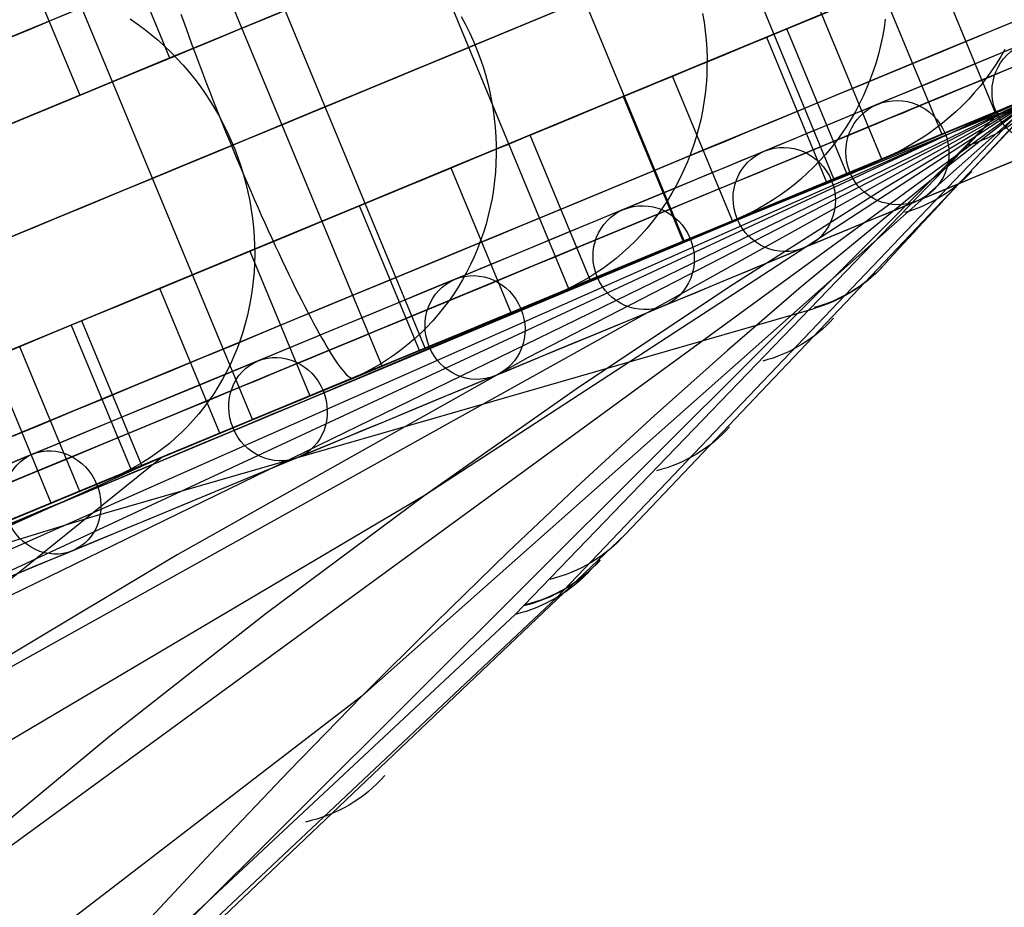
# Model space of a CAD drawing. Extents: x -3378 to 3007, y -425 to 173.
# Tile 329 of 396: x 2163 to 2219, y -49 to 2. Entities that reach past the tile are written whole.
import ezdxf

# ---------------------------------------------------------------- set-up
doc = ezdxf.new("R2010")
doc.units = 0
doc.layers.add('PREDEFINITO', color=7, linetype='CONTINUOUS')

msp = doc.modelspace()

# ---------------------------------------------------------------- linework, layer by layer
at = {"layer": 'PREDEFINITO'}
for p, q in [((2212.094, -5.92, 2295), (2200.614, 21.797, 2295)), ((2212.094, -5.92, 1380.834), (2200.614, 21.797, 1380.834)), ((2212.094, -5.92, 1820.001), (2200.614, 21.797, 1820.001)), ((2212.094, -5.92, 2057.502), (2200.614, 21.797, 2057.502)), ((2212.094, -5.92, 1582.499), (2200.614, 21.797, 1582.499)), ((2209.347, -7.057, 2361.042), (2197.867, 20.659, 2361.042)), ((2200.757, -10.615, 2428.744), (2189.277, 17.101, 2428.744)), ((2194.128, -13.361, 2462.953), (2182.647, 14.355, 2462.953)), ((2185.882, -16.777, 2497.242), (2174.401, 10.939, 2497.242)), ((2183.414, -17.799, 1382.973), (2171.933, 9.917, 1382.973)), ((2171.232, -0.115, 2568.391), (2167.788, 8.2, 2568.391)), ((2175.986, -20.876, 2531.486), (2164.505, 6.84, 2531.486)), ((2162.625, 6.061, 2566.207), (2166.069, -2.254, 2566.207)), ((2218.606, -3.222, 2361.246), (2215.162, 5.093, 2361.246)), ((2206.644, 1.564, 2429.112), (2212.097, 3.823, 2430.193)), ((2212.097, 3.823, 2430.193), (2215.541, -4.492, 2430.193)), ((2171.869, 2.411, 1350.474), (2172.015, 1.994, 1350.203)), ((2187.956, 2.275, 2578.392), (2188.2, 1.818, 2578.411)), ((2201.81, 2.444, 2542.626), (2201.894, 1.934, 2542.586)), ((2164.417, -25.668, 2565.549), (2152.937, 2.048, 2565.549)), ((2168.951, 2.125, 2612.56), (2169.366, 1.841, 2612.685)), ((2169.366, 1.841, 2612.685), (2169.772, 1.542, 2612.804)), ((2172.015, 1.994, 1350.203), (2172.166, 1.57, 1349.948)), ((2188.2, 1.818, 2578.411), (2188.428, 1.354, 2578.424)), ((2201.894, 1.934, 2542.586), (2201.961, 1.423, 2542.54)), ((2212.294, 2.12, 2506.296), (2212.221, 1.613, 2506.221)), ((2169.772, 1.542, 2612.804), (2170.169, 1.23, 2612.916)), ((2170.169, 1.23, 2612.916), (2170.557, 0.903, 2613.022)), ((2172.166, 1.57, 1349.948), (2172.321, 1.138, 1349.708)), ((2172.321, 1.138, 1349.708), (2172.481, 0.699, 1349.484)), ((2188.428, 1.354, 2578.424), (2188.641, 0.882, 2578.431)), ((2201.961, 1.423, 2542.54), (2202.011, 0.91, 2542.49)), ((2210.088, -6.75, 2429.112), (2206.644, 1.564, 2429.112)), ((2212.221, 1.613, 2506.221), (2212.131, 1.109, 2506.142)), ((2170.557, 0.903, 2613.022), (2170.935, 0.564, 2613.122)), ((2172.481, 0.699, 1349.484), (2172.645, 0.254, 1349.277)), ((2188.641, 0.882, 2578.431), (2188.839, 0.404, 2578.431)), ((2200.075, -1.156, 2463.393), (2205.476, 1.081, 2464.749)), ((2202.011, 0.91, 2542.49), (2202.044, 0.396, 2542.433)), ((2205.476, 1.081, 2464.749), (2208.92, -7.234, 2464.749)), ((2212.025, 0.609, 2506.059), (2211.901, 0.114, 2505.972)), ((2212.131, 1.109, 2506.142), (2212.025, 0.609, 2506.059)), ((2170.935, 0.564, 2613.122), (2171.302, 0.211, 2613.215)), ((2171.302, 0.211, 2613.215), (2171.659, -0.155, 2613.301)), ((2172.645, 0.254, 1349.277), (2172.813, -0.197, 1349.086)), ((2188.839, 0.404, 2578.431), (2189.022, -0.081, 2578.424)), ((2202.044, 0.396, 2542.433), (2202.061, -0.118, 2542.371)), ((2211.901, 0.114, 2505.972), (2211.761, -0.377, 2505.882)), ((2219.154, 0.374, 2469.613), (2218.898, -0.066, 2469.518)), ((2166.069, -2.254, 2566.207), (2171.232, -0.115, 2568.391)), ((2171.659, -0.155, 2613.301), (2172.005, -0.532, 2613.381)), ((2172.005, -0.532, 2613.381), (2172.338, -0.921, 2613.453)), ((2172.813, -0.197, 1349.086), (2172.985, -0.653, 1348.911)), ((2189.022, -0.081, 2578.424), (2189.189, -0.571, 2578.411)), ((2202.061, -0.118, 2542.371), (2202.06, -0.631, 2542.304)), ((2211.761, -0.377, 2505.882), (2211.604, -0.861, 2505.787)), ((2218.627, -0.497, 2469.421), (2218.342, -0.917, 2469.321)), ((2218.898, -0.066, 2469.518), (2218.627, -0.497, 2469.421)), ((2172.338, -0.921, 2613.453), (2172.66, -1.321, 2613.519)), ((2172.985, -0.653, 1348.911), (2173.161, -1.114, 1348.753)), ((2173.161, -1.114, 1348.753), (2173.34, -1.579, 1348.613)), ((2189.189, -0.571, 2578.411), (2189.34, -1.066, 2578.392)), ((2189.34, -1.066, 2578.392), (2189.475, -1.565, 2578.365)), ((2202.06, -0.631, 2542.304), (2202.042, -1.143, 2542.232)), ((2211.604, -0.861, 2505.787), (2211.432, -1.339, 2505.689)), ((2218.342, -0.917, 2469.321), (2218.042, -1.327, 2469.22)), ((2172.66, -1.321, 2613.519), (2172.97, -1.733, 2613.577)), ((2173.34, -1.579, 1348.613), (2173.522, -2.048, 1348.489)), ((2189.475, -1.565, 2578.365), (2189.594, -2.068, 2578.333)), ((2203.519, -9.471, 2463.393), (2200.075, -1.156, 2463.393)), ((2202.007, -1.654, 2542.155), (2201.955, -2.163, 2542.072)), ((2202.042, -1.143, 2542.232), (2202.007, -1.654, 2542.155)), ((2211.432, -1.339, 2505.689), (2211.242, -1.81, 2505.587)), ((2218.042, -1.327, 2469.22), (2217.729, -1.726, 2469.116)), ((2221.331, -2.091, 2292.514), (2040.919, -77.52, 2749.338)), ((2221.331, -2.092, 2159.016), (2079.509, -64.906, 2529.24)), ((2221.331, -2.094, 2025.81), (2115.936, -53.455, 2307.779)), ((2221.328, -2.096, 1626.077), (2150.155, -54.077, 1840.285)), ((2221.329, -2.094, 1892.53), (2151.974, -40.721, 2085.05)), ((2172.97, -1.733, 2613.577), (2173.266, -2.154, 2613.629)), ((2173.266, -2.154, 2613.629), (2173.55, -2.585, 2613.673)), ((2173.522, -2.048, 1348.489), (2173.707, -2.52, 1348.383)), ((2221.317, -2.086, 1492.468), (2182.255, -36.753, 1619.269)), ((2221.329, -2.097, 1759.237), (2185.892, -25.219, 1862.64)), ((2189.594, -2.068, 2578.333), (2189.697, -2.574, 2578.293)), ((2221.331, -2.093, 2121.45), (2191.802, -17.308, 2106.372)), ((2197.358, -27.472, 1449.839), (2221.406, -2.17, 1374.836)), ((2197.358, -27.472, 1449.839), (2221.406, -2.17, 1374.836)), ((2201.955, -2.163, 2542.072), (2201.886, -2.669, 2541.985)), ((2211.242, -1.81, 2505.587), (2211.037, -2.274, 2505.482)), ((2221.332, -2.093, 2295), (2212.094, -5.92, 2295)), ((2221.332, -2.093, 1820.001), (2212.094, -5.92, 1820.001)), ((2221.332, -2.093, 1370.42), (2212.094, -5.92, 1380.834)), ((2221.332, -2.093, 2057.502), (2212.094, -5.92, 2057.502)), ((2221.329, -2.095, 1883.957), (2212.274, -7.582, 1878.681)), ((2221.327, -2.094, 1646.4), (2216.022, -6.224, 1642.544)), ((2217.402, -2.113, 2469.01), (2217.062, -2.488, 2468.903)), ((2217.729, -1.726, 2469.116), (2217.402, -2.113, 2469.01)), ((2173.55, -2.585, 2613.673), (2173.82, -3.025, 2613.71)), ((2173.707, -2.52, 1348.383), (2173.895, -2.994, 1348.295)), ((2189.697, -2.574, 2578.293), (2189.783, -3.082, 2578.248)), ((2191.908, -4.539, 2497.753), (2197.243, -2.33, 2499.386)), ((2197.243, -2.33, 2499.386), (2200.687, -10.645, 2499.386)), ((2201.886, -2.669, 2541.985), (2201.8, -3.171, 2541.892)), ((2210.817, -2.73, 2505.374), (2210.581, -3.177, 2505.263)), ((2211.037, -2.274, 2505.482), (2210.817, -2.73, 2505.374)), ((2217.062, -2.488, 2468.903), (2216.709, -2.851, 2468.793)), ((2220.037, -2.625, 2339.653), (2218.976, -3.069, 2355.586)), ((2218.807, -3.14, 2357.763), (2157.737, -31.578, 2328.194)), ((2218.744, -3.327, 1369.529), (2158.569, -63.335, 1550.259)), ((2173.82, -3.025, 2613.71), (2174.076, -3.474, 2613.739)), ((2173.895, -2.994, 1348.295), (2174.085, -3.471, 1348.224)), ((2189.783, -3.082, 2578.248), (2189.852, -3.593, 2578.196)), ((2191.049, -32.059, 1453.59), (2218.744, -3.327, 1369.529)), ((2193.439, -31.091, 1454.692), (2220.233, -2.994, 1372.148)), ((2198.071, -11.746, 1370.729), (2218.744, -3.327, 1369.529)), ((2201.8, -3.171, 2541.892), (2201.697, -3.669, 2541.795)), ((2218.548, -3.246, 2361.94), (2209.347, -7.057, 2361.042)), ((2210.581, -3.177, 2505.263), (2210.33, -3.615, 2505.148)), ((2218.927, -3.089, 2432.384), (2215.293, -4.595, 2431.656)), ((2216.344, -3.201, 2468.683), (2215.967, -3.538, 2468.571)), ((2216.709, -2.851, 2468.793), (2216.344, -3.201, 2468.683)), ((2218.976, -3.069, 2355.586), (2217.6, -3.643, 2371.491)), ((2219.393, -2.886, 2432.478), (2218.927, -3.089, 2432.384)), ((2174.076, -3.474, 2613.739), (2174.318, -3.931, 2613.761)), ((2174.085, -3.471, 1348.224), (2174.278, -3.948, 1348.17)), ((2174.278, -3.948, 1348.17), (2174.472, -4.427, 1348.135)), ((2174.318, -3.931, 2613.761), (2174.546, -4.396, 2613.776)), ((2189.852, -3.593, 2578.196), (2189.905, -4.105, 2578.138)), ((2201.697, -3.669, 2541.795), (2201.578, -4.163, 2541.694)), ((2210.33, -3.615, 2505.148), (2210.064, -4.044, 2505.031)), ((2215.578, -3.861, 2468.458), (2215.179, -4.17, 2468.343)), ((2215.967, -3.538, 2468.571), (2215.578, -3.861, 2468.458)), ((2217.6, -3.643, 2371.491), (2215.909, -4.346, 2387.359)), ((2174.472, -4.427, 1348.135), (2174.669, -4.905, 1348.117)), ((2174.546, -4.396, 2613.776), (2174.759, -4.868, 2613.783)), ((2189.905, -4.105, 2578.138), (2189.94, -4.617, 2578.073)), ((2201.578, -4.163, 2541.694), (2201.442, -4.651, 2541.588)), ((2209.783, -4.462, 2504.911), (2209.489, -4.87, 2504.789)), ((2210.064, -4.044, 2505.031), (2209.783, -4.462, 2504.911)), ((2215.909, -4.346, 2387.359), (2213.903, -5.177, 2403.184)), ((2214.769, -4.465, 2468.228), (2214.349, -4.744, 2468.112)), ((2215.179, -4.17, 2468.343), (2214.769, -4.465, 2468.228)), ((2174.669, -4.905, 1348.117), (2174.867, -5.384, 1348.117)), ((2174.759, -4.868, 2613.783), (2174.957, -5.347, 2613.783)), ((2189.94, -4.617, 2578.073), (2189.96, -5.13, 2578.002)), ((2195.352, -12.854, 2497.753), (2191.908, -4.539, 2497.753)), ((2201.442, -4.651, 2541.588), (2201.29, -5.133, 2541.477)), ((2209.489, -4.87, 2504.789), (2209.18, -5.267, 2504.664)), ((2213.919, -5.009, 2467.995), (2213.481, -5.258, 2467.877)), ((2214.349, -4.744, 2468.112), (2213.919, -5.009, 2467.995)), ((2174.867, -5.384, 1348.117), (2175.067, -5.861, 1348.135)), ((2174.957, -5.347, 2613.783), (2175.14, -5.831, 2613.776)), ((2189.962, -5.642, 2577.926), (2189.948, -6.153, 2577.843)), ((2189.96, -5.13, 2578.002), (2189.962, -5.642, 2577.926)), ((2201.122, -5.609, 2541.362), (2200.938, -6.079, 2541.244)), ((2201.29, -5.133, 2541.477), (2201.122, -5.609, 2541.362)), ((2209.18, -5.267, 2504.664), (2208.858, -5.652, 2504.536)), ((2213.903, -5.177, 2403.184), (2211.559, -6.147, 2419.112)), ((2213.034, -5.492, 2467.759), (2212.579, -5.709, 2467.641)), ((2213.481, -5.258, 2467.877), (2213.034, -5.492, 2467.759)), ((2175.067, -5.861, 1348.135), (2175.267, -6.337, 1348.17)), ((2175.14, -5.831, 2613.776), (2175.308, -6.321, 2613.761)), ((2189.948, -6.153, 2577.843), (2189.916, -6.662, 2577.754)), ((2200.938, -6.079, 2541.244), (2200.738, -6.54, 2541.121)), ((2208.523, -6.025, 2504.407), (2208.176, -6.386, 2504.275)), ((2212.117, -5.91, 2467.523), (2208.519, -7.4, 2466.609)), ((2208.858, -5.652, 2504.536), (2208.523, -6.025, 2504.407)), ((2211.559, -6.147, 2419.112), (2208.897, -7.247, 2434.982)), ((2212.094, -5.92, 2295), (2212.094, -5.92, 1820.001)), ((2212.094, -5.92, 1820.001), (2212.094, -5.92, 1380.834)), ((2212.579, -5.709, 2467.641), (2212.117, -5.91, 2467.523)), ((2175.267, -6.337, 1348.17), (2175.469, -6.811, 1348.224)), ((2175.308, -6.321, 2613.761), (2175.46, -6.815, 2613.739)), ((2182.111, -8.598, 2532.067), (2187.367, -6.421, 2533.976)), ((2187.367, -6.421, 2533.976), (2190.811, -14.735, 2533.976)), ((2189.916, -6.662, 2577.754), (2189.868, -7.169, 2577.66)), ((2200.738, -6.54, 2541.121), (2200.523, -6.994, 2540.994)), ((2207.816, -6.734, 2504.142), (2207.445, -7.068, 2504.007)), ((2216.022, -6.224, 1642.544), (2207.466, -13.254, 1636.282)), ((2208.176, -6.386, 2504.275), (2207.816, -6.734, 2504.142)), ((2175.46, -6.815, 2613.739), (2175.596, -7.314, 2613.71)), ((2175.469, -6.811, 1348.224), (2175.671, -7.283, 1348.295)), ((2175.596, -7.314, 2613.71), (2175.717, -7.816, 2613.673)), ((2175.671, -7.283, 1348.295), (2175.874, -7.751, 1348.383)), ((2189.868, -7.169, 2577.66), (2189.804, -7.673, 2577.56)), ((2200.523, -6.994, 2540.994), (2200.292, -7.439, 2540.864)), ((2209.841, -6.853, 2430.564), (2200.757, -10.615, 2428.744)), ((2208.897, -7.247, 2434.982), (2205.92, -8.477, 2450.776)), ((2207.445, -7.068, 2504.007), (2207.062, -7.389, 2503.871)), ((2175.717, -7.816, 2613.673), (2175.821, -8.321, 2613.629)), ((2175.874, -7.751, 1348.383), (2176.076, -8.216, 1348.489)), ((2189.804, -7.673, 2577.56), (2189.722, -8.173, 2577.454)), ((2200.046, -7.875, 2540.73), (2199.786, -8.301, 2540.593)), ((2200.292, -7.439, 2540.864), (2200.046, -7.875, 2540.73)), ((2212.274, -7.582, 1878.681), (2203.351, -13.253, 1873.356)), ((2206.668, -7.695, 2503.733), (2206.263, -7.988, 2503.594)), ((2207.062, -7.389, 2503.871), (2206.668, -7.695, 2503.733)), ((2175.821, -8.321, 2613.629), (2175.909, -8.829, 2613.577)), ((2176.076, -8.216, 1348.489), (2176.279, -8.676, 1348.613)), ((2189.722, -8.173, 2577.454), (2189.624, -8.67, 2577.344)), ((2199.786, -8.301, 2540.593), (2199.512, -8.717, 2540.453)), ((2205.849, -8.265, 2503.454), (2205.425, -8.527, 2503.314)), ((2206.263, -7.988, 2503.594), (2205.849, -8.265, 2503.454)), ((2175.909, -8.829, 2613.577), (2175.981, -9.338, 2613.519)), ((2176.279, -8.676, 1348.613), (2176.481, -9.131, 1348.753)), ((2185.555, -16.912, 2532.067), (2182.111, -8.598, 2532.067)), ((2189.624, -8.67, 2577.344), (2189.51, -9.161, 2577.227)), ((2199.512, -8.717, 2540.453), (2199.223, -9.122, 2540.31)), ((2205.92, -8.477, 2450.776), (2202.627, -9.838, 2466.497)), ((2204.552, -9.005, 2503.03), (2204.103, -9.22, 2502.888)), ((2204.993, -8.774, 2503.172), (2204.552, -9.005, 2503.03)), ((2205.425, -8.527, 2503.314), (2204.993, -8.774, 2503.172)), ((2175.981, -9.338, 2613.519), (2176.037, -9.849, 2613.453)), ((2176.481, -9.131, 1348.753), (2176.683, -9.581, 1348.911)), ((2176.683, -9.581, 1348.911), (2176.884, -10.025, 1349.086)), ((2189.51, -9.161, 2577.227), (2189.38, -9.647, 2577.106)), ((2198.921, -9.516, 2540.163), (2198.605, -9.899, 2540.015)), ((2199.223, -9.122, 2540.31), (2198.921, -9.516, 2540.163)), ((2203.646, -9.419, 2502.745), (2200.093, -10.89, 2501.645)), ((2204.103, -9.22, 2502.888), (2203.646, -9.419, 2502.745)), ((2176.037, -9.849, 2613.453), (2176.076, -10.36, 2613.381)), ((2176.884, -10.025, 1349.086), (2177.084, -10.463, 1349.277)), ((2189.233, -10.128, 2576.979), (2189.07, -10.601, 2576.848)), ((2189.38, -9.647, 2577.106), (2189.233, -10.128, 2576.979)), ((2203.122, -9.636, 2465.238), (2194.128, -13.361, 2462.953)), ((2198.605, -9.899, 2540.015), (2198.277, -10.27, 2539.863)), ((2202.627, -9.838, 2466.497), (2199.02, -11.328, 2482.139)), ((2176.076, -10.36, 2613.381), (2176.098, -10.872, 2613.301)), ((2177.084, -10.463, 1349.277), (2177.283, -10.894, 1349.484)), ((2189.07, -10.601, 2576.848), (2188.892, -11.068, 2576.712)), ((2197.936, -10.628, 2539.71), (2197.582, -10.973, 2539.554)), ((2198.277, -10.27, 2539.863), (2197.936, -10.628, 2539.71)), ((2170.661, -13.34, 2566.207), (2175.825, -11.201, 2568.391)), ((2175.825, -11.201, 2568.391), (2179.269, -19.516, 2568.391)), ((2176.098, -10.872, 2613.301), (2176.104, -11.382, 2613.215)), ((2177.283, -10.894, 1349.484), (2177.48, -11.317, 1349.708)), ((2188.892, -11.068, 2576.712), (2188.698, -11.527, 2576.572)), ((2197.582, -10.973, 2539.554), (2197.217, -11.304, 2539.396)), ((2175.732, -20.969, 1372.763), (2198.071, -11.746, 1370.729)), ((2176.104, -11.382, 2613.215), (2176.094, -11.891, 2613.122)), ((2177.48, -11.317, 1349.708), (2177.676, -11.733, 1349.948)), ((2177.676, -11.733, 1349.948), (2177.869, -12.139, 1350.203)), ((2188.698, -11.527, 2576.572), (2188.489, -11.978, 2576.427)), ((2199.02, -11.328, 2482.139), (2195.103, -12.948, 2497.691)), ((2196.841, -11.622, 2539.237), (2196.454, -11.926, 2539.076)), ((2197.217, -11.304, 2539.396), (2196.841, -11.622, 2539.237)), ((2176.067, -12.399, 2613.022), (2176.024, -12.904, 2612.916)), ((2176.094, -11.891, 2613.122), (2176.067, -12.399, 2613.022)), ((2177.869, -12.139, 1350.203), (2178.06, -12.537, 1350.474)), ((2188.265, -12.421, 2576.278), (2188.026, -12.854, 2576.125)), ((2188.489, -11.978, 2576.427), (2188.265, -12.421, 2576.278)), ((2196.056, -12.216, 2538.913), (2195.649, -12.49, 2538.749)), ((2196.454, -11.926, 2539.076), (2196.056, -12.216, 2538.913)), ((2176.024, -12.904, 2612.916), (2175.964, -13.406, 2612.804)), ((2178.06, -12.537, 1350.474), (2178.249, -12.926, 1350.759)), ((2178.249, -12.926, 1350.759), (2178.435, -13.304, 1351.059)), ((2188.026, -12.854, 2576.125), (2187.772, -13.277, 2575.968)), ((2195.103, -12.948, 2497.691), (2190.876, -14.697, 2513.147)), ((2194.806, -12.993, 2538.419), (2194.372, -13.222, 2538.253)), ((2195.232, -12.749, 2538.585), (2194.806, -12.993, 2538.419)), ((2195.649, -12.49, 2538.749), (2195.232, -12.749, 2538.585)), ((2174.105, -21.655, 2566.207), (2170.661, -13.34, 2566.207)), ((2175.964, -13.406, 2612.804), (2175.888, -13.904, 2612.685)), ((2178.435, -13.304, 1351.059), (2178.618, -13.673, 1351.374)), ((2194.763, -13.098, 2499.994), (2185.882, -16.777, 2497.242)), ((2187.772, -13.277, 2575.968), (2187.505, -13.69, 2575.808)), ((2193.93, -13.434, 2538.087), (2193.481, -13.63, 2537.921)), ((2194.372, -13.222, 2538.253), (2193.93, -13.434, 2538.087)), ((2203.351, -13.253, 1873.356), (2194.557, -19.125, 1868.002)), ((2207.466, -13.254, 1636.282), (2203.235, -16.905, 1633.213)), ((2175.888, -13.904, 2612.685), (2175.795, -14.398, 2612.56)), ((2178.618, -13.673, 1351.374), (2178.799, -14.03, 1351.702)), ((2178.799, -14.03, 1351.702), (2178.975, -14.376, 1352.044)), ((2187.223, -14.093, 2575.644), (2186.928, -14.484, 2575.476)), ((2187.505, -13.69, 2575.808), (2187.223, -14.093, 2575.644)), ((2193.481, -13.63, 2537.921), (2189.982, -15.079, 2536.634)), ((2166.76, -26.452, 1383.959), (2208.148, -14.51, 1401.835)), ((2175.795, -14.398, 2612.56), (2175.687, -14.887, 2612.43)), ((2178.975, -14.376, 1352.044), (2179.149, -14.711, 1352.4)), ((2186.928, -14.484, 2575.476), (2186.62, -14.864, 2575.306)), ((2166.175, -15.198, 1374.414), (2165.572, -15.448, 1368.449)), ((2169.619, -23.513, 1374.414), (2166.175, -15.198, 1374.414)), ((2175.687, -14.887, 2612.43), (2175.562, -15.371, 2612.293)), ((2179.149, -14.711, 1352.4), (2179.318, -15.034, 1352.767)), ((2179.318, -15.034, 1352.767), (2179.484, -15.344, 1353.147)), ((2186.298, -15.231, 2575.133), (2185.965, -15.586, 2574.957)), ((2186.62, -14.864, 2575.306), (2186.298, -15.231, 2575.133)), ((2190.876, -14.697, 2513.147), (2186.34, -16.575, 2528.504)), ((2165.572, -15.448, 1368.449), (2169.016, -23.763, 1368.449)), ((2175.562, -15.371, 2612.293), (2175.422, -15.848, 2612.151)), ((2179.484, -15.344, 1353.147), (2179.645, -15.641, 1353.539)), ((2179.645, -15.641, 1353.539), (2179.803, -15.926, 1353.943)), ((2185.965, -15.586, 2574.957), (2185.619, -15.928, 2574.779)), ((2175.266, -16.32, 2612.003), (2175.094, -16.784, 2611.85)), ((2175.422, -15.848, 2612.151), (2175.266, -16.32, 2612.003)), ((2179.803, -15.926, 1353.943), (2179.955, -16.197, 1354.357)), ((2179.955, -16.197, 1354.357), (2180.103, -16.454, 1354.781)), ((2185.262, -16.256, 2574.599), (2184.893, -16.571, 2574.416)), ((2185.619, -15.928, 2574.779), (2185.262, -16.256, 2574.599)), ((2162.608, -16.676, 2602.49), (2166.053, -24.991, 2602.49)), ((2175.094, -16.784, 2611.85), (2174.907, -17.24, 2611.692)), ((2180.103, -16.454, 1354.781), (2180.246, -16.697, 1355.215)), ((2180.246, -16.697, 1355.215), (2180.384, -16.925, 1355.659)), ((2180.384, -16.925, 1355.659), (2180.517, -17.139, 1356.111)), ((2186.34, -16.575, 2528.504), (2181.499, -18.581, 2543.752)), ((2184.514, -16.872, 2574.232), (2184.125, -17.158, 2574.046)), ((2184.893, -16.571, 2574.416), (2184.514, -16.872, 2574.232)), ((2203.235, -16.905, 1633.213), (2199.026, -20.655, 1630.212)), ((2191.802, -17.308, 2106.372), (2171.66, -28.641, 2095.749)), ((2174.907, -17.24, 2611.692), (2174.705, -17.688, 2611.529)), ((2184.732, -17.253, 2534.703), (2175.986, -20.876, 2531.486)), ((2180.517, -17.139, 1356.111), (2180.645, -17.339, 1356.572)), ((2180.645, -17.339, 1356.572), (2180.766, -17.522, 1357.041)), ((2183.725, -17.429, 2573.859), (2183.316, -17.685, 2573.67)), ((2184.125, -17.158, 2574.046), (2183.725, -17.429, 2573.859)), ((2174.705, -17.688, 2611.529), (2174.488, -18.127, 2611.362)), ((2180.766, -17.522, 1357.041), (2180.883, -17.691, 1357.516)), ((2180.883, -17.691, 1357.516), (2180.993, -17.844, 1357.998)), ((2180.993, -17.844, 1357.998), (2181.098, -17.981, 1358.487)), ((2181.098, -17.981, 1358.487), (2181.196, -18.103, 1358.98)), ((2182.899, -17.926, 2573.481), (2182.473, -18.15, 2573.291)), ((2182.583, -18.143, 1373.014), (2183.414, -17.799, 1382.973)), ((2183.316, -17.685, 2573.67), (2182.899, -17.926, 2573.481)), ((2174.256, -18.557, 2611.19), (2174.011, -18.977, 2611.013)), ((2174.488, -18.127, 2611.362), (2174.256, -18.557, 2611.19)), ((2181.499, -18.581, 2543.752), (2176.355, -20.714, 2558.883)), ((2181.597, -18.552, 2572.91), (2178.161, -19.975, 2571.438)), ((2181.196, -18.103, 1358.98), (2181.288, -18.208, 1359.479)), ((2181.288, -18.208, 1359.479), (2181.374, -18.297, 1359.982)), ((2181.374, -18.297, 1359.982), (2181.454, -18.37, 1360.488)), ((2181.454, -18.37, 1360.488), (2181.527, -18.426, 1360.998)), ((2181.527, -18.426, 1360.998), (2181.594, -18.466, 1361.51)), ((2181.594, -18.466, 1361.51), (2181.654, -18.49, 1362.023)), ((2182.039, -18.359, 2573.101), (2181.597, -18.552, 2572.91)), ((2181.654, -18.49, 1362.023), (2181.707, -18.497, 1362.538)), ((2181.707, -18.497, 1362.538), (2181.753, -18.487, 1363.054)), ((2181.753, -18.487, 1363.054), (2182.085, -18.35, 1367.038)), ((2182.473, -18.15, 2573.291), (2182.039, -18.359, 2573.101)), ((2174.011, -18.977, 2611.013), (2173.751, -19.387, 2610.833)), ((2194.557, -19.125, 1868.002), (2185.892, -25.219, 1862.64)), ((2173.751, -19.387, 2610.833), (2173.477, -19.786, 2610.648)), ((2173.19, -20.174, 2610.46), (2172.89, -20.55, 2610.269)), ((2173.477, -19.786, 2610.648), (2173.19, -20.174, 2610.46)), ((2176.355, -20.714, 2558.883), (2170.909, -22.972, 2573.89)), ((2172.89, -20.55, 2610.269), (2172.578, -20.914, 2610.074)), ((2199.026, -20.655, 1630.212), (2194.83, -24.51, 1627.297)), ((2153.473, -30.209, 1375.576), (2175.732, -20.969, 1372.763)), ((2172.253, -21.266, 2609.876), (2171.916, -21.604, 2609.676)), ((2172.578, -20.914, 2610.074), (2172.253, -21.266, 2609.876)), ((2171.567, -21.929, 2609.473), (2171.208, -22.24, 2609.268)), ((2171.916, -21.604, 2609.676), (2171.567, -21.929, 2609.473)), ((2173.007, -22.11, 2569.229), (2164.417, -25.668, 2565.549)), ((2170.837, -22.537, 2609.061), (2170.457, -22.819, 2608.851)), ((2171.208, -22.24, 2609.268), (2170.837, -22.537, 2609.061)), ((2093, -85.59, 1578.015), (2170.791, -23.019, 1373.319)), ((2171.216, -22.845, 2573.067), (2122.081, -44.853, 2549.291)), ((2170.909, -22.972, 2573.89), (2165.165, -25.355, 2588.767)), ((2170.067, -23.087, 2608.641), (2169.667, -23.339, 2608.429)), ((2170.457, -22.819, 2608.851), (2170.067, -23.087, 2608.641)), ((2169.259, -23.576, 2608.216), (2168.842, -23.796, 2608.003)), ((2169.667, -23.339, 2608.429), (2169.259, -23.576, 2608.216)), ((2167.985, -24.19, 2607.574), (2164.621, -25.583, 2605.918)), ((2168.417, -24.001, 2607.789), (2167.985, -24.19, 2607.574)), ((2168.842, -23.796, 2608.003), (2168.417, -24.001, 2607.789)), ((2194.83, -24.51, 1627.297), (2190.641, -28.474, 1624.489)), ((2185.892, -25.219, 1862.64), (2114.152, -67.609, 2063.684)), ((2165.165, -25.355, 2588.767), (2159.125, -27.861, 2603.504)), ((2185.892, -25.219, 1862.64), (2176.769, -31.997, 1856.924)), ((2158.472, -28.994, 1380.103), (2166.76, -26.452, 1383.959)), ((2146.269, -76.053, 1603.518), (2197.358, -27.472, 1449.839)), ((2146.269, -76.053, 1603.518), (2197.358, -27.472, 1449.839)), ((2171.66, -28.641, 2095.749), (2161.755, -34.579, 2090.408)), ((2190.641, -28.474, 1624.489), (2186.452, -32.553, 1621.806)), ((2140.385, -81.055, 1612.743), (2193.439, -31.091, 1454.692)), ((2137.566, -82.02, 1611.493), (2191.049, -32.059, 1453.59)), ((2176.769, -31.997, 1856.924), (2167.779, -39.06, 1851.265)), ((2186.452, -32.553, 1621.806), (2182.255, -36.753, 1619.269)), ((2182.255, -36.753, 1619.269), (2115.709, -87.86, 1821.023)), ((2182.255, -36.753, 1619.269), (2178.087, -41.032, 1616.915)), ((2167.779, -39.06, 1851.265), (2158.912, -46.416, 1845.704)), ((2178.087, -41.032, 1616.915), (2173.878, -45.454, 1614.703)), ((2173.878, -45.454, 1614.703), (2169.603, -50.037, 1612.614))]:
    msp.add_line(p, q, dxfattribs=at)
at = {"layer": 'PREDEFINITO', "extrusion": (-0.081554, -0.033781, 0.996096)}
msp.add_circle((852, 2251.843, 2169.72), 3, dxfattribs=at)
at = {"layer": 'PREDEFINITO', "extrusion": (-0.165064, -0.068372, 0.98391)}
msp.add_circle((852, 2443.278, 2023.675), 3, dxfattribs=at)
at = {"layer": 'PREDEFINITO', "extrusion": (-0.207243, -0.085843, 0.974516)}
msp.add_circle((852, 2535.735, 1942.48), 3, dxfattribs=at)
at = {"layer": 'PREDEFINITO', "extrusion": (-0.249513, -0.103352, 0.96284)}
msp.add_circle((852, 2625.439, 1855.923), 3, dxfattribs=at)
at = {"layer": 'PREDEFINITO', "extrusion": (-0.291726, -0.120837, 0.948838)}
msp.add_circle((852, 2711.961, 1764.11), 3, dxfattribs=at)
at = {"layer": 'PREDEFINITO', "extrusion": (-0.333728, -0.138234, 0.932479)}
msp.add_circle((852, 2794.879, 1667.188), 3, dxfattribs=at)
at = {"layer": 'PREDEFINITO', "extrusion": (-0.375352, -0.155476, 0.91375)}
msp.add_circle((852, 2873.763, 1565.363), 3, dxfattribs=at)
at = {"layer": 'PREDEFINITO', "extrusion": (-0.382683, 0.92388, 3.63162e-16)}
msp.add_arc((-1306.443, 2295, -826.394), 765.607, 90.328796, 179.999998, dxfattribs=at)
at = {"layer": 'PREDEFINITO', "extrusion": (-0.382683, 0.92388, -1.36186e-15)}
msp.add_arc((-2076.443, 2115, -826.394), 765.607, 270.328797, 359.999997, dxfattribs=at)
at = {"layer": 'PREDEFINITO', "extrusion": (-0.382683, 0.92388, 1.05228e-15)}
msp.add_arc((-1306.443, 2295, -822.001), 755, 91.138407, 179.999998, dxfattribs=at)
at = {"layer": 'PREDEFINITO', "extrusion": (-0.382683, 0.92388, 6.37748e-16)}
msp.add_arc((-2076.443, 2115, -822.001), 755, 271.138411, 359.999994, dxfattribs=at)
at = {"layer": 'PREDEFINITO', "extrusion": (0.382683, -0.92388, 5.65629e-16)}
msp.add_arc((1306.444, 2294, 819), 747.999, 359.999975, 88.076932, dxfattribs=at)
at = {"layer": 'PREDEFINITO', "extrusion": (-0.382683, 0.92388, -7.65263e-16)}
msp.add_arc((-2076.443, 2114, -819), 747.999, 271.923078, 0.000014, dxfattribs=at)
at = {"layer": 'PREDEFINITO', "extrusion": (-0.382683, 0.92388, 7.15744e-16)}
for centre in [(-1306.443, 2295, -822.001), (-1306.443, 2295, -843.001)]:
    msp.add_arc(centre, 751, 91.449718, 179.999998, dxfattribs=at)
at = {"layer": 'PREDEFINITO', "extrusion": (-0.382683, 0.92388, -1.82189e-15)}
msp.add_arc((-2076.443, 2115, -822.001), 751, 271.449717, 359.999999, dxfattribs=at)
at = {"layer": 'PREDEFINITO', "extrusion": (0.382683, -0.92388, 1.18825e-15)}
msp.add_arc((1306.444, 2294, 822), 750.999, 359.999975, 88.076932, dxfattribs=at)
at = {"layer": 'PREDEFINITO', "extrusion": (-0.382683, 0.92388, -3.90406e-16)}
msp.add_arc((-1306.443, 2295, -824.001), 751, 91.449718, 179.999998, dxfattribs=at)
at = {"layer": 'PREDEFINITO', "extrusion": (-0.382683, 0.92388, -2.27737e-16)}
msp.add_arc((-2076.443, 2115, -824.001), 751, 271.449718, 359.999999, dxfattribs=at)
at = {"layer": 'PREDEFINITO', "extrusion": (-0.382683, 0.92388, -1.65035e-15)}
msp.add_arc((-2076.443, 2114, -822), 750.999, 271.923078, 0.000014, dxfattribs=at)
at = {"layer": 'PREDEFINITO', "extrusion": (0.382683, -0.92388, -5.36653e-16)}
msp.add_arc((1306.444, 2294, 822), 744.999, 359.999975, 88.076932, dxfattribs=at)
at = {"layer": 'PREDEFINITO', "extrusion": (-0.382683, 0.92388, -1.10685e-15)}
msp.add_arc((-2076.443, 2114, -822), 744.999, 271.923078, 0.000014, dxfattribs=at)
at = {"layer": 'PREDEFINITO', "extrusion": (0.382683, -0.92388, 2.28078e-15)}
msp.add_arc((1306.443, 2295, 822.001), 744.999, 0.000002, 88.076906, dxfattribs=at)
at = {"layer": 'PREDEFINITO', "extrusion": (0.382683, -0.92388, 7.37898e-16)}
msp.add_arc((2076.443, 2115, 822.001), 744.999, 180, 268.076908, dxfattribs=at)
at = {"layer": 'PREDEFINITO', "extrusion": (-0.382683, 0.92388, 1.34163e-16)}
msp.add_arc((-1306.443, 2295, -824.001), 744.999, 91.923096, 179.999997, dxfattribs=at)
at = {"layer": 'PREDEFINITO', "extrusion": (-0.382683, 0.92388, 2.34786e-16)}
msp.add_arc((-2076.443, 2115, -824.001), 744.999, 271.923094, 360, dxfattribs=at)
at = {"layer": 'PREDEFINITO', "extrusion": (0.382683, -0.92388, 6.65446e-17)}
msp.add_arc((1306.444, 2294, 825), 747.999, 359.999975, 88.076932, dxfattribs=at)
at = {"layer": 'PREDEFINITO', "extrusion": (-0.382683, 0.92388, -1.06471e-15)}
msp.add_arc((-2076.443, 2114, -825), 747.999, 271.923078, 0.000014, dxfattribs=at)
at = {"layer": 'PREDEFINITO', "extrusion": (-0.382683, 0.92388, 7.06509e-17)}
msp.add_arc((-1306.443, 2295, -822.001), 735, 92.729396, 180.000003, dxfattribs=at)
at = {"layer": 'PREDEFINITO', "extrusion": (-0.382683, 0.92388, 1.13042e-15)}
msp.add_arc((-2076.443, 2115, -822.001), 735, 272.729402, 359.999996, dxfattribs=at)
at = {"layer": 'PREDEFINITO', "extrusion": (-0.382683, 0.92388, 6.81416e-16)}
msp.add_arc((-1306.443, 2295, -837.001), 770, 90, 180, dxfattribs=at)
at = {"layer": 'PREDEFINITO', "extrusion": (-0.382683, 0.92388, -9.77684e-16)}
msp.add_arc((-2076.443, 2115, -837.001), 770, 270, 360, dxfattribs=at)
at = {"layer": 'PREDEFINITO', "extrusion": (-0.382683, 0.92388, 3.25338e-17)}
msp.add_arc((-1306.443, 2295, -831.001), 751, 91.449718, 179.999998, dxfattribs=at)
at = {"layer": 'PREDEFINITO', "extrusion": (-0.382683, 0.92388, -6.50676e-16)}
msp.add_arc((-2076.443, 2115, -831.001), 751, 271.449718, 359.999999, dxfattribs=at)
at = {"layer": 'PREDEFINITO', "extrusion": (-0.382683, 0.92388, -9.24884e-16)}
msp.add_arc((-1306.443, 2295, -831.001), 748, 91.685444, 179.999998, dxfattribs=at)
at = {"layer": 'PREDEFINITO', "extrusion": (-0.382683, 0.92388, 1.98189e-16)}
for centre in [(-2076.443, 2115, -831.001), (-2076.443, 2115, -843.001)]:
    msp.add_arc(centre, 748, 271.685443, 359.999999, dxfattribs=at)
at = {"layer": 'PREDEFINITO', "extrusion": (-0.382683, 0.92388, -5.03112e-16)}
msp.add_arc((-1306.443, 2295, -831.001), 744.999, 91.923096, 179.999997, dxfattribs=at)
at = {"layer": 'PREDEFINITO', "extrusion": (-0.382683, 0.92388, 7.37898e-16)}
msp.add_arc((-2076.443, 2115, -831.001), 744.999, 271.923094, 360, dxfattribs=at)
at = {"layer": 'PREDEFINITO', "extrusion": (0.147056, 0.964857, 0.217776)}
msp.add_arc((-19049.229, 8550.958, 877.906), 17992.674, 339.8255925, 340.5538188, dxfattribs=at)
at = {"layer": 'PREDEFINITO', "extrusion": (-0.382683, 0.92388, 1.51317e-16)}
msp.add_arc((-1306.443, 2295, -847.607), 765.607, 90.328796, 179.999998, dxfattribs=at)
at = {"layer": 'PREDEFINITO', "extrusion": (-0.382683, 0.92388, -6.35533e-16)}
msp.add_arc((-2076.443, 2115, -847.607), 765.607, 270.328797, 359.999997, dxfattribs=at)
at = {"layer": 'PREDEFINITO', "extrusion": (-0.382683, 0.92388, -6.50676e-17)}
msp.add_arc((-2076.443, 2115, -843.001), 751, 271.449718, 359.999999, dxfattribs=at)
at = {"layer": 'PREDEFINITO', "extrusion": (-0.382683, 0.92388, 1.05976e-15)}
msp.add_arc((-1306.443, 2295, -837.001), 735, 92.729396, 180.000003, dxfattribs=at)
at = {"layer": 'PREDEFINITO', "extrusion": (-0.382683, 0.92388, 0)}
msp.add_arc((-2076.443, 2115, -837.001), 735, 272.729402, 359.999996, dxfattribs=at)
at = {"layer": 'PREDEFINITO', "extrusion": (-0.382683, 0.92388, 1.09004e-15)}
msp.add_arc((-1306.443, 2295, -843.001), 748, 91.685444, 179.999998, dxfattribs=at)
at = {"layer": 'PREDEFINITO', "extrusion": (-0.382683, 0.92388, 1.54288e-15)}
msp.add_arc((-1306.443, 2295, -843.001), 744.999, 91.923096, 179.999997, dxfattribs=at)
at = {"layer": 'PREDEFINITO', "extrusion": (-0.382683, 0.92388, -3.35408e-17)}
msp.add_arc((-2076.443, 2115, -843.001), 744.999, 271.923094, 360, dxfattribs=at)
at = {"layer": 'PREDEFINITO', "extrusion": (-0.382683, 0.92388, -4.46424e-16)}
msp.add_arc((-1306.443, 2295, -852.001), 755, 91.138407, 179.999998, dxfattribs=at)
at = {"layer": 'PREDEFINITO', "extrusion": (-0.382683, 0.92388, -1.43493e-15)}
msp.add_arc((-2076.443, 2115, -852.001), 755, 271.138411, 359.999994, dxfattribs=at)
at = {"layer": 'PREDEFINITO', "extrusion": (-0.382683, 0.92388, 7.48277e-16)}
msp.add_arc((-1306.443, 2295, -850.001), 751, 91.449718, 179.999998, dxfattribs=at)
at = {"layer": 'PREDEFINITO', "extrusion": (-0.382683, 0.92388, -2.92804e-16)}
msp.add_arc((-2076.443, 2115, -850.001), 751, 271.449718, 359.999999, dxfattribs=at)
at = {"layer": 'PREDEFINITO', "extrusion": (0.382683, -0.92388, 1.59707e-15)}
msp.add_arc((1306.444, 2294, 849), 747.999, 359.999975, 88.076932, dxfattribs=at)
at = {"layer": 'PREDEFINITO', "extrusion": (-0.382683, 0.92388, -2.19597e-15)}
msp.add_arc((-2076.443, 2114, -849), 747.999, 271.923078, 0.000014, dxfattribs=at)
at = {"layer": 'PREDEFINITO', "extrusion": (-0.382683, 0.92388, -1.72429e-15)}
msp.add_arc((-1306.443, 2295, -852.001), 751, 91.449718, 179.999998, dxfattribs=at)
at = {"layer": 'PREDEFINITO', "extrusion": (-0.382683, 0.92388, 3.90406e-16)}
msp.add_arc((-2076.443, 2115, -852.001), 751, 271.449717, 359.999999, dxfattribs=at)
at = {"layer": 'PREDEFINITO', "extrusion": (0.382683, -0.92388, -5.94126e-16)}
msp.add_arc((1306.444, 2294, 852), 750.999, 359.999975, 88.076932, dxfattribs=at)
at = {"layer": 'PREDEFINITO', "extrusion": (-0.382683, 0.92388, 1.6435e-15)}
msp.add_arc((-1306.443, 2295, -850.001), 744.999, 91.923096, 179.999997, dxfattribs=at)
at = {"layer": 'PREDEFINITO', "extrusion": (-0.382683, 0.92388, 2.68326e-16)}
msp.add_arc((-2076.443, 2115, -850.001), 744.999, 271.923094, 360, dxfattribs=at)
at = {"layer": 'PREDEFINITO', "extrusion": (-0.382683, 0.92388, -2.24448e-15)}
msp.add_arc((-2076.443, 2114, -852), 750.999, 271.923078, 0.000014, dxfattribs=at)
at = {"layer": 'PREDEFINITO', "extrusion": (-0.382683, 0.92388, -1.14039e-15)}
msp.add_arc((-2076.443, 2114, -852), 744.999, 271.923078, 0.000014, dxfattribs=at)
at = {"layer": 'PREDEFINITO', "extrusion": (0.382683, -0.92388, -2.01245e-16)}
msp.add_arc((1306.444, 2294, 852), 744.999, 359.999975, 88.076932, dxfattribs=at)
at = {"layer": 'PREDEFINITO', "extrusion": (0.382683, -0.92388, 1.14039e-15)}
msp.add_arc((1306.443, 2295, 852.001), 744.999, 0.000002, 88.076906, dxfattribs=at)
at = {"layer": 'PREDEFINITO', "extrusion": (0.382683, -0.92388, -3.35408e-16)}
msp.add_arc((2076.443, 2115, 852.001), 744.999, 180, 268.076908, dxfattribs=at)
at = {"layer": 'PREDEFINITO', "extrusion": (-0.752723, 0.467973, 0.463044)}
msp.add_arc((-1048.82, 2390.624, -1020.821), 294.517, 245.48391, 248.27647, dxfattribs=at)
at = {"layer": 'PREDEFINITO', "extrusion": (0.710889, 0.522746, -0.470504)}
msp.add_arc((-1302.07, 2053.216, 931.173), 15.732, 175.0329, 197.1974, dxfattribs=at)
at = {"layer": 'PREDEFINITO', "extrusion": (0.289727, 0.311886, -0.904867)}
msp.add_arc((-1619.001, 1951.891, -603.165), 10, 180.0255, 208.101, dxfattribs=at)
at = {"layer": 'PREDEFINITO', "extrusion": (0.382683, -0.92388, 3.99267e-16)}
msp.add_arc((1306.444, 2294, 855), 747.999, 359.999975, 88.076932, dxfattribs=at)
at = {"layer": 'PREDEFINITO', "extrusion": (-0.382683, 0.92388, -1.99634e-15)}
msp.add_arc((-2076.443, 2114, -855), 747.999, 271.923078, 0.000014, dxfattribs=at)
at = {"layer": 'PREDEFINITO', "extrusion": (-0.382683, 0.92388, -1.41302e-15)}
msp.add_arc((-1306.443, 2295, -852.001), 735, 92.729396, 180.000003, dxfattribs=at)
at = {"layer": 'PREDEFINITO', "extrusion": (-0.382683, 0.92388, 2.15485e-15)}
msp.add_arc((-2076.443, 2115, -852.001), 735, 272.729402, 359.999996, dxfattribs=at)
at = {"layer": 'PREDEFINITO', "extrusion": (0.290371, 0.310887, -0.905005)}
msp.add_arc((-1614.915, 1955.656, -614.278), 10, 179.6477, 208.4185, dxfattribs=at)
at = {"layer": 'PREDEFINITO', "extrusion": (-0.786241, 0.578273, -0.217776)}
msp.add_arc((-18182.905, 8239.017, -2275.923), 17992.674, 339.8255925, 340.5538188, dxfattribs=at)
at = {"layer": 'PREDEFINITO', "extrusion": (0.291528, 0.308985, -0.905284)}
msp.add_arc((-1607.3, 1962.607, -629.799), 10, 179.0812, 208.7827, dxfattribs=at)
at = {"layer": 'PREDEFINITO', "extrusion": (0.291514, 0.309008, -0.905281)}
msp.add_arc((-1607.393, 1962.523, -629.633), 10, 179.0875, 208.7793, dxfattribs=at)
at = {"layer": 'PREDEFINITO', "extrusion": (0.292238, 0.307772, -0.905469)}
msp.add_arc((-1602.504, 1966.949, -638.185), 10, 178.766, 208.9463, dxfattribs=at)
at = {"layer": 'PREDEFINITO', "extrusion": (0.293776, 0.305055, -0.90589)}
msp.add_arc((-1591.847, 1976.504, -655.794), 10, 178.1198, 209.2396, dxfattribs=at)
at = {"layer": 'PREDEFINITO', "extrusion": (0.295377, 0.30213, -0.90635)}
msp.add_arc((-1580.443, 1986.606, -673.314), 10, 177.4933, 209.4678, dxfattribs=at)
at = {"layer": 'PREDEFINITO', "extrusion": (0.295792, 0.301363, -0.90647)}
msp.add_arc((-1577.451, 1989.237, -677.569), 10, 177.3393, 209.5115, dxfattribs=at)
at = {"layer": 'PREDEFINITO', "extrusion": (0.295777, 0.30139, -0.906466)}
msp.add_arc((-1577.557, 1989.145, -677.434), 10, 177.3445, 209.5104, dxfattribs=at)
at = {"layer": 'PREDEFINITO', "extrusion": (0.295922, 0.30112, -0.906508)}
msp.add_arc((-1576.505, 1990.067, -678.965), 10, 177.2906, 209.5263, dxfattribs=at)
at = {"layer": 'PREDEFINITO', "extrusion": (0.299258, 0.294768, -0.9075)}
msp.add_arc((-1551.758, 2011.501, -712.754), 10, 176.117, 209.77, dxfattribs=at)

doc.saveas('drawing.dxf')
